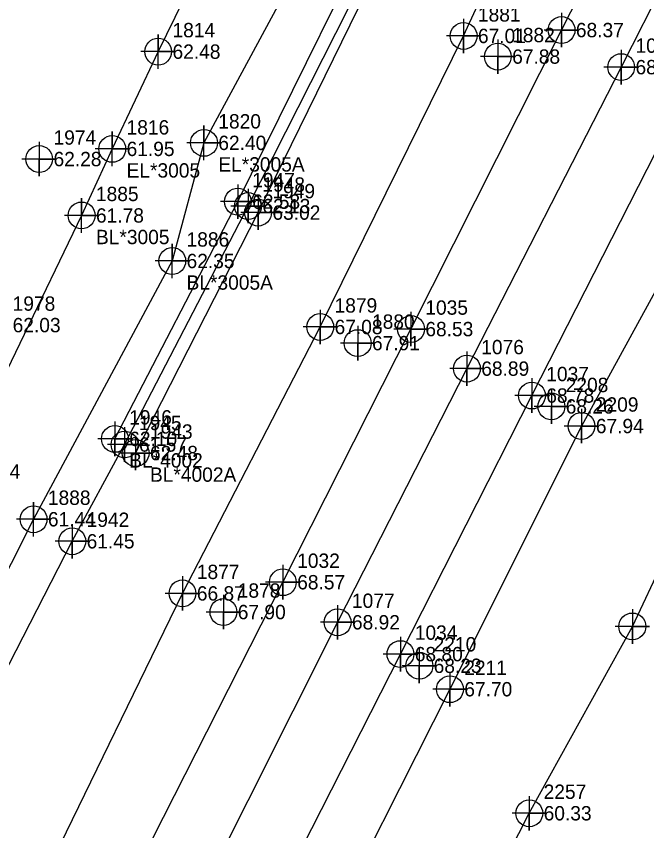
# Model space of a CAD drawing. Extents: x 2062781 to 2066835, y 358981 to 366501.
# Drawn here: x 2066203.9 to 2066313.8, y 365732.1 to 365874 of the extents above; entities that cross this region are included whole.
import ezdxf

# ---------------------------------------------------------------- set-up
doc = ezdxf.new("R2010")
doc.units = 0
for name, color, linetype in [('Exist DTM Breakline', 7, 'Continuous'), ('Exist DTM Breakline Cogo Elevation', 7, 'Continuous'), ('Exist DTM Breakline Cogo Number', 7, 'Continuous'), ('Exist DTM Breakline Cogo Point CELL', 7, 'Continuous'), ('Exist DTM Crownline', 7, 'Continuous'), ('Exist DTM Crownline Cogo Elevation', 7, 'Continuous'), ('Exist DTM Crownline Cogo Number', 7, 'Continuous'), ('Exist DTM Crownline Cogo Point CELL', 7, 'Continuous'), ('Exist DTM Regular Point CELL', 7, 'Continuous'), ('Exist DTM Regular Point Cogo Elevation', 7, 'Continuous'), ('Exist DTM Regular Point Cogo Number', 7, 'Continuous'), ('Exist DTM Ridgeline', 7, 'Continuous'), ('Exist DTM Ridgeline Cogo Comment', 7, 'Continuous'), ('Exist DTM Ridgeline Cogo Elevation', 7, 'Continuous'), ('Exist DTM Ridgeline Cogo Number', 7, 'Continuous'), ('Exist DTM Ridgeline Cogo Point CELL', 7, 'Continuous'), ('Exist Roads EOP', 7, 'Continuous'), ('Exist Roads EOP Cogo Elevation', 7, 'Continuous'), ('Exist Roads EOP Cogo Number', 7, 'Continuous'), ('Exist Roads EOP Cogo Point CELL', 7, 'Continuous'), ('Exist Roads Soil', 7, 'Continuous'), ('Exist Roads Soil Cogo Comment', 7, 'Continuous'), ('Exist Roads Soil Cogo Elevation', 7, 'Continuous'), ('Exist Roads Soil Cogo Number', 7, 'Continuous'), ('Exist Roads Soil Cogo Point CELL', 7, 'Continuous')]:
    doc.layers.add(name, color=color, linetype=linetype)

msp = doc.modelspace()

# ---------------------------------------------------------------- linework, layer by layer
at = {"layer": 'Exist DTM Breakline'}
for points in [[(2066391.6, 365972.89), (2066361.73, 365914.52), (2066331.12, 365854.95), (2066302.46, 365802.64), (2066279.52, 365756.79), (2066256.07, 365710.47), (2066233.12, 365662.29), (2066208.82, 365616.84), (2066185.2, 365570.46), (2066159.54, 365522.1), (2066137.86, 365478.97), (2066113.47, 365429.54), (2066089.97, 365381.51), (2066063.32, 365330.49), (2066038.93, 365282.51), (2066014.92, 365234.83), (2065991.3, 365189.77), (2065966.18, 365140.63), (2065942.83, 365094.21), (2065917.49, 365044.37), (2065894.71, 364999.83)], [(2065868.05, 365108.36), (2065887.64, 365147.12), (2065915.95, 365200.53), (2065942.89, 365253.9), (2065967.73, 365303.79), (2065993.42, 365356.29), (2066016.32, 365400.12), (2066036.88, 365439.43), (2066041.92, 365447.71), (2066050.86, 365465.06), (2066067.24, 365500.86), (2066099.12, 365559.9), (2066123.36, 365605.47), (2066146.63, 365650.17), (2066168.17, 365694.53), (2066191.6, 365739.7), (2066213.66, 365782.56), (2066222.79, 365799.42), (2066244.31, 365840.96), (2066263.98, 365879.71), (2066274.73, 365899.77), (2066289.91, 365926.14)], [(2065855.04, 365022.37), (2065881.96, 365075.62), (2065912.8, 365134.88), (2065934.54, 365180.29), (2065958.76, 365228.22), (2065982.22, 365275.67), (2066005.39, 365319.97), (2066028.56, 365365.33), (2066047.41, 365403.57), (2066072.23, 365451.4), (2066094.41, 365496.9), (2066117.74, 365542.01), (2066140.9, 365588.6), (2066164.03, 365634.27), (2066187.25, 365680.45), (2066209.45, 365725.39), (2066232.88, 365773.48), (2066256.9, 365819.9), (2066281.9, 365870.6), (2066303.63, 365917.65)], [(2066089.23, 365340.34), (2066109.24, 365376.2), (2066128.58, 365416.35), (2066161.35, 365482.54), (2066211.65, 365575.38), (2066230.71, 365613.09), (2066257.63, 365665.04), (2066293.36, 365735.18), (2066311.33, 365767.72), (2066333.47, 365814.65), (2066350.03, 365846.2)]]:
    msp.add_lwpolyline(points, dxfattribs=at)
at = {"layer": 'Exist DTM Breakline Cogo Point CELL'}
for points in [[(2066281.9, 365873.6), (2066281.9, 365867.6), (2066281.9, 365870.6), (2066284.9, 365870.6), (2066278.9, 365870.6)], [(2066244.31, 365843.96), (2066244.31, 365837.96), (2066244.31, 365840.96), (2066247.31, 365840.96), (2066241.31, 365840.96)], [(2066256.9, 365822.9), (2066256.9, 365816.9), (2066256.9, 365819.9), (2066259.9, 365819.9), (2066253.9, 365819.9)], [(2066302.46, 365805.64), (2066302.46, 365799.64), (2066302.46, 365802.64), (2066305.46, 365802.64), (2066299.46, 365802.64)], [(2066222.79, 365802.42), (2066222.79, 365796.42), (2066222.79, 365799.42), (2066225.79, 365799.42), (2066219.79, 365799.42)], [(2066213.66, 365785.56), (2066213.66, 365779.56), (2066213.66, 365782.56), (2066216.66, 365782.56), (2066210.66, 365782.56)], [(2066232.88, 365776.48), (2066232.88, 365770.48), (2066232.88, 365773.48), (2066235.88, 365773.48), (2066229.88, 365773.48)], [(2066311.33, 365770.72), (2066311.33, 365764.72), (2066311.33, 365767.72), (2066314.33, 365767.72), (2066308.33, 365767.72)], [(2066279.52, 365759.79), (2066279.52, 365753.79), (2066279.52, 365756.79), (2066282.52, 365756.79), (2066276.52, 365756.79)], [(2066293.36, 365738.18), (2066293.36, 365732.18), (2066293.36, 365735.18), (2066296.36, 365735.18), (2066290.36, 365735.18)]]:
    msp.add_lwpolyline(points, dxfattribs=at)
for centre in [(2066281.9, 365870.6), (2066244.31, 365840.96), (2066256.9, 365819.9), (2066302.46, 365802.64), (2066222.79, 365799.42), (2066213.66, 365782.56), (2066232.88, 365773.48), (2066311.33, 365767.72), (2066279.52, 365756.79), (2066293.36, 365735.18)]:
    msp.add_circle(centre, 2.34, dxfattribs=at)
at = {"layer": 'Exist DTM Crownline'}
msp.add_lwpolyline([(2066496, 366230.94), (2066468.67, 366177.45), (2066443.14, 366127.58), (2066425.7, 366093.46), (2066402.09, 366047.38), (2066379.19, 366002.34), (2066356.59, 365958.11), (2066332.58, 365910.83), (2066309.38, 365865.16), (2066282.48, 365812.64), (2066259.93, 365768.45), (2066236.46, 365721.83)], dxfattribs=at)
at = {"layer": 'Exist DTM Crownline Cogo Point CELL'}
for points in [[(2066309.38, 365868.16), (2066309.38, 365862.16), (2066309.38, 365865.16), (2066312.38, 365865.16), (2066306.38, 365865.16)], [(2066282.48, 365815.64), (2066282.48, 365809.64), (2066282.48, 365812.64), (2066285.48, 365812.64), (2066279.48, 365812.64)], [(2066259.93, 365771.45), (2066259.93, 365765.45), (2066259.93, 365768.45), (2066262.93, 365768.45), (2066256.93, 365768.45)]]:
    msp.add_lwpolyline(points, dxfattribs=at)
for centre in [(2066309.38, 365865.16), (2066282.48, 365812.64), (2066259.93, 365768.45)]:
    msp.add_circle(centre, 2.34, dxfattribs=at)
at = {"layer": 'Exist DTM Regular Point CELL'}
for points in [[(2066287.87, 365870), (2066287.87, 365864), (2066287.87, 365867), (2066290.87, 365867), (2066284.87, 365867)], [(2066207.89, 365852.15), (2066207.89, 365846.15), (2066207.89, 365849.15), (2066210.89, 365849.15), (2066204.89, 365849.15)], [(2066263.43, 365820.08), (2066263.43, 365814.08), (2066263.43, 365817.08), (2066266.43, 365817.08), (2066260.43, 365817.08)], [(2066297.21, 365809.05), (2066297.21, 365803.05), (2066297.21, 365806.05), (2066300.21, 365806.05), (2066294.21, 365806.05)], [(2066240.02, 365773.23), (2066240.02, 365767.23), (2066240.02, 365770.23), (2066243.02, 365770.23), (2066237.02, 365770.23)], [(2066274.18, 365763.87), (2066274.18, 365757.87), (2066274.18, 365760.87), (2066277.18, 365760.87), (2066271.18, 365760.87)]]:
    msp.add_lwpolyline(points, dxfattribs=at)
for centre in [(2066287.87, 365867), (2066207.89, 365849.15), (2066263.43, 365817.08), (2066297.21, 365806.05), (2066240.02, 365770.23), (2066274.18, 365760.87)]:
    msp.add_circle(centre, 2.34, dxfattribs=at)
at = {"layer": 'Exist DTM Ridgeline'}
for points in [[(2066221.09, 365800.4), (2066242.53, 365841.73), (2066261.74, 365880.58), (2066273.05, 365900.13), (2066289.18, 365927.89)], [(2066224.71, 365797.93), (2066246.06, 365839.82), (2066265.02, 365878.54), (2066276.2, 365899.1), (2066292.48, 365925.63)]]:
    msp.add_lwpolyline(points, dxfattribs=at)
at = {"layer": 'Exist DTM Ridgeline Cogo Point CELL'}
for points in [[(2066242.53, 365844.73), (2066242.53, 365838.73), (2066242.53, 365841.73), (2066245.53, 365841.73), (2066239.53, 365841.73)], [(2066246.06, 365842.82), (2066246.06, 365836.82), (2066246.06, 365839.82), (2066249.06, 365839.82), (2066243.06, 365839.82)], [(2066221.09, 365803.4), (2066221.09, 365797.4), (2066221.09, 365800.4), (2066224.09, 365800.4), (2066218.09, 365800.4)], [(2066224.71, 365800.93), (2066224.71, 365794.93), (2066224.71, 365797.93), (2066227.71, 365797.93), (2066221.71, 365797.93)]]:
    msp.add_lwpolyline(points, dxfattribs=at)
for centre in [(2066242.53, 365841.73), (2066246.06, 365839.82), (2066221.09, 365800.4), (2066224.71, 365797.93)]:
    msp.add_circle(centre, 2.34, dxfattribs=at)
at = {"layer": 'Exist Roads EOP'}
for points in [[(2066225.78, 365727.06), (2066250.38, 365775.43), (2066272.73, 365819.53), (2066298.98, 365871.62), (2066321.78, 365916.38), (2066346.15, 365964.03), (2066368.87, 366008.22), (2066393.19, 366056.06), (2066415.17, 366099.14), (2066431.52, 366132.15), (2066433.67, 366140.48), (2066436.74, 366148.65), (2066453.44, 366185.25), (2066460.46, 366202.04), (2066460.98, 366207.07), (2066458.29, 366214.26), (2066471.42, 366243)], [(2065915.94, 365065.27), (2065933.36, 365098.82), (2065957.17, 365145.38), (2065982.11, 365194.68), (2066005.18, 365239.69), (2066029.75, 365288.41), (2066054.66, 365336.82), (2066080.34, 365387.56), (2066104, 365434.1), (2066129.47, 365484.53), (2066151.41, 365527.78), (2066176.77, 365577.49), (2066199.44, 365622.47), (2066223.79, 365669.83), (2066246.86, 365715.63), (2066270.89, 365762.9), (2066293.82, 365807.95), (2066320.12, 365859.56), (2066343.32, 365905.56), (2066367.61, 365952.85), (2066390.17, 365997), (2066402.7, 366021.61)]]:
    msp.add_lwpolyline(points, dxfattribs=at)
at = {"layer": 'Exist Roads EOP Cogo Point CELL'}
for points in [[(2066298.98, 365874.62), (2066298.98, 365868.62), (2066298.98, 365871.62), (2066301.98, 365871.62), (2066295.98, 365871.62)], [(2066272.73, 365822.53), (2066272.73, 365816.53), (2066272.73, 365819.53), (2066275.73, 365819.53), (2066269.73, 365819.53)], [(2066293.82, 365810.95), (2066293.82, 365804.95), (2066293.82, 365807.95), (2066296.82, 365807.95), (2066290.82, 365807.95)], [(2066250.38, 365778.43), (2066250.38, 365772.43), (2066250.38, 365775.43), (2066253.38, 365775.43), (2066247.38, 365775.43)], [(2066270.89, 365765.9), (2066270.89, 365759.9), (2066270.89, 365762.9), (2066273.89, 365762.9), (2066267.89, 365762.9)]]:
    msp.add_lwpolyline(points, dxfattribs=at)
for centre in [(2066298.98, 365871.62), (2066272.73, 365819.53), (2066293.82, 365807.95), (2066250.38, 365775.43), (2066270.89, 365762.9)]:
    msp.add_circle(centre, 2.34, dxfattribs=at)
at = {"layer": 'Exist Roads Soil'}
for points in [[(2066272.61, 365977.67), (2066273.8, 365970.89), (2066273.71, 365955.95), (2066268.02, 365943.17), (2066246.19, 365903.69), (2066228.64, 365867.86), (2066220.63, 365850.92)], [(2066289.78, 365931.78), (2066286.45, 365930.65), (2066280.49, 365927.07), (2066275.65, 365922.29), (2066266.52, 365909.28), (2066254.99, 365886), (2066236.63, 365851.97)], [(2066236.63, 365851.97), (2066231.09, 365831.39)], [(2066220.63, 365850.92), (2066215.29, 365839.32)], [(2066215.29, 365839.32), (2066193.73, 365794.71), (2066173.36, 365754.82), (2066151.9, 365712.15), (2066128.57, 365664.45), (2066106.14, 365619.43), (2066081.59, 365572.67), (2066059.21, 365527.79), (2066035.08, 365482.93), (2066013.05, 365439.11), (2065990.46, 365394.28), (2065968.89, 365350.32), (2065945.11, 365301.86), (2065924.05, 365258.93), (2065901.5, 365213.37), (2065875.73, 365164.13), (2065851.89, 365115.26)], [(2066231.09, 365831.39), (2066206.91, 365786.4), (2066187.29, 365747.66), (2066165.8, 365703.86), (2066142.43, 365657.92), (2066118.99, 365612.17), (2066093.77, 365564.44), (2066069.85, 365517.38), (2066046.67, 365471.42), (2066025.7, 365431.16), (2066001.37, 365382.58), (2065980.65, 365340.33), (2065956.3, 365292.54), (2065935.55, 365249.64), (2065912.26, 365204.19), (2065886.05, 365154.3), (2065862.37, 365109.95)]]:
    msp.add_lwpolyline(points, dxfattribs=at)
at = {"layer": 'Exist Roads Soil Cogo Point CELL'}
for points in [[(2066228.64, 365864.86), (2066228.64, 365870.86), (2066228.64, 365867.86), (2066231.64, 365867.86), (2066225.64, 365867.86)], [(2066236.63, 365848.97), (2066236.63, 365854.97), (2066236.63, 365851.97), (2066239.63, 365851.97), (2066233.63, 365851.97)], [(2066220.63, 365847.92), (2066220.63, 365853.92), (2066220.63, 365850.92), (2066223.63, 365850.92), (2066217.63, 365850.92)], [(2066215.29, 365836.32), (2066215.29, 365842.32), (2066215.29, 365839.32), (2066218.29, 365839.32), (2066212.29, 365839.32)], [(2066231.09, 365828.39), (2066231.09, 365834.39), (2066231.09, 365831.39), (2066234.09, 365831.39), (2066228.09, 365831.39)], [(2066206.91, 365783.4), (2066206.91, 365789.4), (2066206.91, 365786.4), (2066209.91, 365786.4), (2066203.91, 365786.4)]]:
    msp.add_lwpolyline(points, dxfattribs=at)
for centre in [(2066228.64, 365867.86), (2066236.63, 365851.97), (2066220.63, 365850.92), (2066215.29, 365839.32), (2066231.09, 365831.39), (2066206.91, 365786.4)]:
    msp.add_circle(centre, 2.34, dxfattribs=at)

# ---------------------------------------------------------------- texts
at = {"layer": 'Exist DTM Breakline Cogo Elevation'}
for s, p in [('67.01', (2066284.4, 365869.35)), ('62.13', (2066246.81, 365839.71)), ('67.08', (2066259.4, 365818.65)), ('67.94', (2066304.96, 365801.39)), ('61.57', (2066225.29, 365798.17)), ('61.45', (2066216.16, 365781.31)), ('66.87', (2066235.38, 365772.23)), ('67.70', (2066282.02, 365755.54)), ('60.33', (2066295.86, 365733.93))]:
    msp.add_text(s, height=2.5, dxfattribs=at).set_placement(p)
at = {"layer": 'Exist DTM Breakline Cogo Number'}
for s, p in [('1881', (2066284.4, 365873.1)), ('1948', (2066246.81, 365843.46)), ('1879', (2066259.4, 365822.4)), ('2209', (2066304.96, 365805.14)), ('1945', (2066225.29, 365801.92)), ('1942', (2066216.16, 365785.06)), ('1877', (2066235.38, 365775.98)), ('2211', (2066282.02, 365759.29)), ('2257', (2066295.86, 365737.68))]:
    msp.add_text(s, height=2.5, dxfattribs=at).set_placement(p)
at = {"layer": 'Exist DTM Crownline Cogo Elevation'}
for s, p in [('68.80', (2066311.88, 365863.91)), ('68.89', (2066284.98, 365811.39)), ('68.92', (2066262.43, 365767.2))]:
    msp.add_text(s, height=2.5, dxfattribs=at).set_placement(p)
at = {"layer": 'Exist DTM Crownline Cogo Number'}
for s, p in [('1075', (2066311.88, 365867.66)), ('1076', (2066284.98, 365815.14)), ('1077', (2066262.43, 365770.95))]:
    msp.add_text(s, height=2.5, dxfattribs=at).set_placement(p)
at = {"layer": 'Exist DTM Regular Point Cogo Elevation'}
for s, p in [('67.88', (2066290.37, 365865.75)), ('62.28', (2066210.39, 365847.9)), ('62.03', (2066203.26, 365818.97)), ('67.91', (2066265.93, 365815.83)), ('68.26', (2066299.71, 365804.8)), ('67.90', (2066242.52, 365768.98)), ('68.23', (2066276.68, 365759.62))]:
    msp.add_text(s, height=2.5, dxfattribs=at).set_placement(p)
at = {"layer": 'Exist DTM Regular Point Cogo Number'}
for s, p in [('1882', (2066290.37, 365869.5)), ('1974', (2066210.39, 365851.65)), ('1978', (2066203.26, 365822.72)), ('1880', (2066265.93, 365819.58)), ('2208', (2066299.71, 365808.55)), ('1878', (2066242.52, 365772.73)), ('2210', (2066276.68, 365763.37))]:
    msp.add_text(s, height=2.5, dxfattribs=at).set_placement(p)
at = {"layer": 'Exist DTM Ridgeline Cogo Comment'}
for s, p in [('BL*4002', (2066223.59, 365795.4)), ('BL*4002A', (2066227.21, 365792.93))]:
    msp.add_text(s, height=2.5, dxfattribs=at).set_placement(p)
at = {"layer": 'Exist DTM Ridgeline Cogo Elevation'}
for s, p in [('62.58', (2066245.03, 365840.48)), ('63.02', (2066248.56, 365838.57)), ('62.10', (2066223.59, 365799.15)), ('62.48', (2066227.21, 365796.68))]:
    msp.add_text(s, height=2.5, dxfattribs=at).set_placement(p)
at = {"layer": 'Exist DTM Ridgeline Cogo Number'}
for s, p in [('1947', (2066245.03, 365844.23)), ('1949', (2066248.56, 365842.32)), ('1946', (2066223.59, 365802.9)), ('1943', (2066227.21, 365800.43))]:
    msp.add_text(s, height=2.5, dxfattribs=at).set_placement(p)
at = {"layer": 'Exist Roads EOP Cogo Elevation'}
for s, p in [('68.37', (2066301.48, 365870.37)), ('68.53', (2066275.23, 365818.28)), ('68.78', (2066296.32, 365806.7)), ('68.57', (2066252.88, 365774.18)), ('68.80', (2066273.39, 365761.65))]:
    msp.add_text(s, height=2.5, dxfattribs=at).set_placement(p)
at = {"layer": 'Exist Roads EOP Cogo Number'}
for s, p in [('1035', (2066275.23, 365822.03)), ('1037', (2066296.32, 365810.45)), ('1032', (2066252.88, 365777.93)), ('1034', (2066273.39, 365765.4))]:
    msp.add_text(s, height=2.5, dxfattribs=at).set_placement(p)
at = {"layer": 'Exist Roads Soil Cogo Comment'}
for s, p in [('EL*3005', (2066223.13, 365845.92)), ('EL*3005A', (2066239.13, 365846.97)), ('BL*3005', (2066217.79, 365834.32)), ('BL*3005A', (2066233.59, 365826.39))]:
    msp.add_text(s, height=2.5, dxfattribs=at).set_placement(p)
at = {"layer": 'Exist Roads Soil Cogo Elevation'}
for s, p in [('62.48', (2066231.14, 365866.61)), ('62.40', (2066239.13, 365850.72)), ('61.95', (2066223.13, 365849.67)), ('61.78', (2066217.79, 365838.07)), ('62.35', (2066233.59, 365830.14)), ('61.24', (2066196.23, 365793.46)), ('61.44', (2066209.41, 365785.15))]:
    msp.add_text(s, height=2.5, dxfattribs=at).set_placement(p)
at = {"layer": 'Exist Roads Soil Cogo Number'}
for s, p in [('1814', (2066231.14, 365870.36)), ('1820', (2066239.13, 365854.47)), ('1816', (2066223.13, 365853.42)), ('1885', (2066217.79, 365841.82)), ('1886', (2066233.59, 365833.89)), ('1888', (2066209.41, 365788.9))]:
    msp.add_text(s, height=2.5, dxfattribs=at).set_placement(p)

doc.saveas('drawing.dxf')
